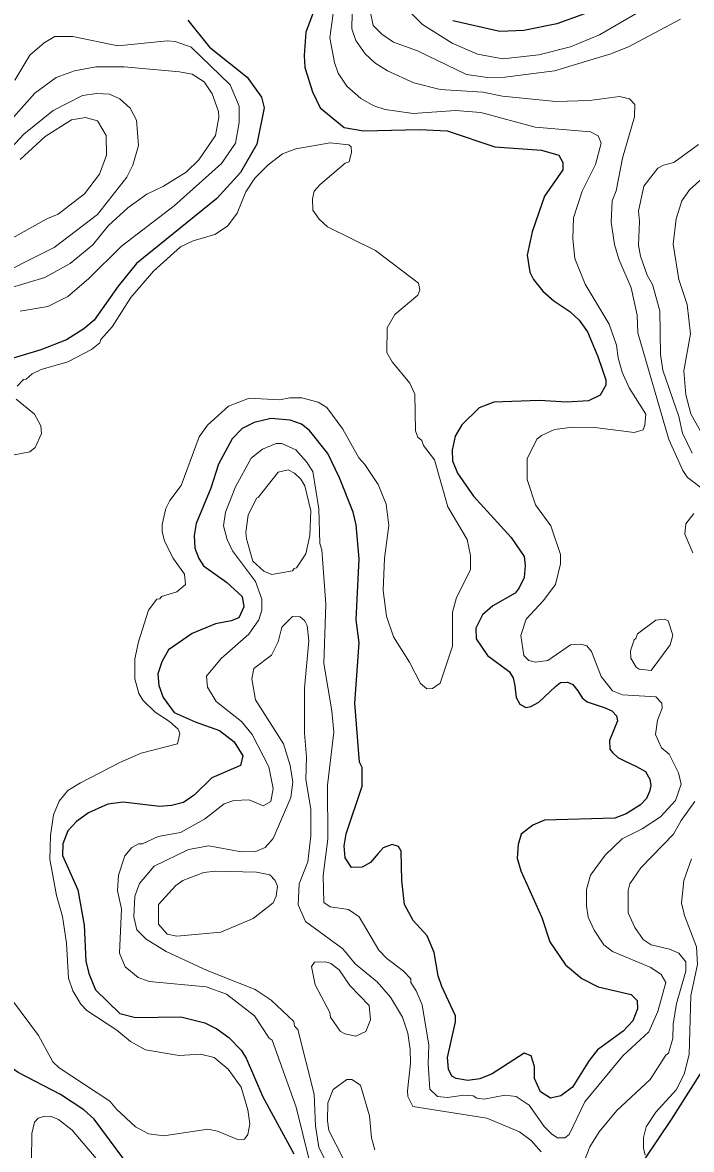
# Model space of a CAD drawing. Extents: x 673.3 to 698.5, y 6984.3 to 7012.3.
# Drawn here: x 695.693 to 696.789, y 7007.162 to 7009.009 of the extents above; entities that cross this region are included whole.
import ezdxf

# ---------------------------------------------------------------- set-up
doc = ezdxf.new("R2010")
doc.units = 0
doc.header["$LTSCALE"] = 0.032
for name, color, linetype, lineweight in [('1', 7, 'Continuous', 25), ('2', 7, 'Continuous', 13), ('26', 7, 'Continuous', 25)]:
    doc.layers.add(name, color=color, linetype=linetype, lineweight=lineweight)

msp = doc.modelspace()

# ---------------------------------------------------------------- linework, layer by layer
at = {"layer": '1'}
for points in [[(696.1716, 7009.0306), (696.1577, 7008.9928), (696.1546, 7008.9548), (696.1561, 7008.9348), (696.1685, 7008.8951), (696.1808, 7008.8691), (696.2203, 7008.8366), (696.2519, 7008.8311), (696.3439, 7008.8336), (696.389, 7008.831), (696.4672, 7008.805), (696.5438, 7008.7993), (696.5718, 7008.7913), (696.5787, 7008.7794), (696.5787, 7008.7671), (696.5485, 7008.724), (696.5282, 7008.6654), (696.5202, 7008.6274), (696.5247, 7008.5996), (696.5308, 7008.5875), (696.546, 7008.5683), (696.5636, 7008.5524), (696.5899, 7008.5351), (696.6056, 7008.5207), (696.6191, 7008.5019), (696.6361, 7008.4614), (696.6488, 7008.4231), (696.6488, 7008.4143), (696.6395, 7008.3977), (696.6208, 7008.3888), (696.5853, 7008.3864), (696.5398, 7008.3889), (696.4656, 7008.3864), (696.4414, 7008.3771), (696.4132, 7008.3495), (696.4024, 7008.3308), (696.3973, 7008.3077), (696.398, 7008.2903), (696.406, 7008.2702), (696.4321, 7008.2321), (696.4939, 7008.1644), (696.5153, 7008.1332), (696.5169, 7008.1187)], [(695.964, 7009.0125), (695.9995, 7008.9681), (696.0614, 7008.9191), (696.0849, 7008.8863), (696.0893, 7008.869), (696.0772, 7008.8093), (696.0504, 7008.7629), (696.0118, 7008.72), (695.8799, 7008.6135), (695.8501, 7008.5764), (695.811, 7008.521), (695.794, 7008.5065), (695.7656, 7008.4885), (695.7236, 7008.4722), (695.6767, 7008.4578)], [(696.6143, 7009.0231), (696.5685, 7009.0064), (696.5147, 7008.9955), (696.4756, 7008.9939), (696.3985, 7009.0113)], [(696.2449, 7007.9917), (696.2401, 7008.0298), (696.2449, 7008.1296), (696.2402, 7008.1855), (696.2352, 7008.2061), (696.2129, 7008.2621), (696.1938, 7008.3022), (696.1634, 7008.3399), (696.1504, 7008.3505), (696.1317, 7008.3571), (696.1, 7008.3595), (696.0727, 7008.3529), (696.0533, 7008.343), (696.0368, 7008.3263), (696.0144, 7008.2846), (696.0021, 7008.2452), (695.978, 7008.1876), (695.9746, 7008.1679), (695.9756, 7008.1472), (695.9822, 7008.1299), (695.9898, 7008.1179), (696.0274, 7008.0916), (696.0533, 7008.0681), (696.0558, 7008.051), (696.048, 7008.0327), (696.0354, 7008.0278), (696.0098, 7008.0233), (695.9711, 7008.0073), (695.9324, 7007.9802), (695.9218, 7007.9608), (695.9151, 7007.9409), (695.9167, 7007.9218), (695.9239, 7007.9021), (695.9418, 7007.8776), (695.9762, 7007.8622), (696.016, 7007.8481), (696.04, 7007.8297), (696.0542, 7007.8065), (696.0504, 7007.7908), (696.0036, 7007.7705), (695.9751, 7007.7428), (695.9571, 7007.73), (695.9376, 7007.7251), (695.9176, 7007.7235), (695.8583, 7007.7307), (695.8329, 7007.7275), (695.8013, 7007.7131), (695.7821, 7007.6988), (695.7675, 7007.684), (695.7596, 7007.6624), (695.7588, 7007.6432), (695.7841, 7007.5868), (695.7945, 7007.5291), (695.7971, 7007.4699), (695.8022, 7007.45), (695.8132, 7007.4229), (695.8528, 7007.3846), (695.8783, 7007.378), (695.9525, 7007.379), (695.9919, 7007.3691), (696.0119, 7007.359), (696.0313, 7007.3451), (696.0518, 7007.3244), (696.0599, 7007.3109), (696.0872, 7007.248), (696.1381, 7007.1545)], [(696.5169, 7008.1187), (696.5153, 7008.099), (696.5073, 7008.0821), (696.5003, 7008.0735), (696.4639, 7008.0525), (696.4469, 7008.0378), (696.4363, 7008.0158), (696.4368, 7007.9987), (696.4553, 7007.9709), (696.4909, 7007.9447), (696.4972, 7007.9344), (696.4998, 7007.9214), (696.5022, 7007.9022), (696.5083, 7007.8912), (696.5179, 7007.8857), (696.5261, 7007.8874), (696.539, 7007.8947), (696.5664, 7007.9203), (696.575, 7007.927), (696.5861, 7007.9277), (696.5951, 7007.9238), (696.603, 7007.9134), (696.6105, 7007.9016), (696.6187, 7007.8954), (696.6464, 7007.8857), (696.6591, 7007.8804), (696.6665, 7007.8725), (696.6682, 7007.8638), (696.6553, 7007.8316), (696.6555, 7007.8177), (696.6597, 7007.8121), (696.6687, 7007.8037), (696.6795, 7007.7986), (696.6994, 7007.7894), (696.7142, 7007.7808), (696.7213, 7007.7682), (696.7228, 7007.7582), (696.7205, 7007.7482), (696.7158, 7007.737), (696.706, 7007.7263), (696.6825, 7007.7116), (696.664, 7007.7047), (696.5486, 7007.7015), (696.5292, 7007.6933), (696.5103, 7007.6782), (696.5052, 7007.6613), (696.504, 7007.6388), (696.5097, 7007.6181), (696.544, 7007.5416), (696.5573, 7007.5018), (696.5827, 7007.4642), (696.6095, 7007.4419), (696.6365, 7007.4281), (696.6905, 7007.4154), (696.7001, 7007.4055), (696.7009, 7007.3921), (696.6934, 7007.3723), (696.6776, 7007.3556), (696.6353, 7007.3246), (696.6215, 7007.3074), (696.5944, 7007.2636), (696.5752, 7007.2495), (696.5585, 7007.2456), (696.5422, 7007.2561), (696.5324, 7007.278), (696.5323, 7007.2976), (696.5268, 7007.315), (696.5151, 7007.3193), (696.463, 7007.2857), (696.4426, 7007.2772), (696.4229, 7007.2748), (696.4041, 7007.278), (696.3968, 7007.2818), (696.3915, 7007.2931), (696.3899, 7007.3125), (696.4028, 7007.3708), (696.4028, 7007.3806), (696.3801, 7007.4287), (696.3744, 7007.4461), (696.3679, 7007.4846), (696.3562, 7007.5119), (696.3333, 7007.5366), (696.3191, 7007.563), (696.3149, 7007.6024), (696.3139, 7007.6505), (696.3091, 7007.6582), (696.2991, 7007.6613), (696.2843, 7007.6559), (696.2763, 7007.6465), (696.2635, 7007.6317), (696.2499, 7007.6241), (696.2324, 7007.6237), (696.2222, 7007.6397), (696.2205, 7007.6594), (696.2238, 7007.679), (696.2498, 7007.7569), (696.2497, 7007.7878), (696.2457, 7007.7964), (696.2376, 7007.893), (696.2449, 7007.9917)], [(695.8595, 7007.1455), (695.811, 7007.211), (695.794, 7007.2265), (695.7557, 7007.2518), (695.6865, 7007.2876), (695.6701, 7007.2989), (695.6448, 7007.3256)]]:
    msp.add_lwpolyline(points, dxfattribs=at)
at = {"layer": '2'}
for points in [[(696.6312, 7008.3448), (696.6952, 7008.3368), (696.71, 7008.341), (696.7132, 7008.3488), (696.7146, 7008.3668), (696.6874, 7008.4101), (696.6759, 7008.4356), (696.6692, 7008.459), (696.6663, 7008.48), (696.6544, 7008.5145), (696.6153, 7008.5797), (696.5983, 7008.622), (696.595, 7008.6543), (696.5959, 7008.6888), (696.6104, 7008.7323), (696.6321, 7008.7758), (696.6414, 7008.8112), (696.6365, 7008.8228), (696.6239, 7008.8293), (696.5334, 7008.8373), (696.4444, 7008.8611), (696.4025, 7008.8645), (696.3334, 7008.8596), (696.2874, 7008.8662), (696.2691, 7008.8723), (696.2479, 7008.8839), (696.2248, 7008.9041), (696.2107, 7008.9259), (696.2047, 7008.9429), (696.1969, 7008.9836), (696.2083, 7009.0683)], [(696.2344, 7009.0766), (696.2327, 7008.9981), (696.2394, 7008.9794), (696.2546, 7008.9572), (696.2707, 7008.9428), (696.2913, 7008.9295), (696.3344, 7008.9096), (696.3774, 7008.8987), (696.4475, 7008.8946), (696.4798, 7008.8881), (696.5673, 7008.8791), (696.6225, 7008.8811), (696.6714, 7008.8872), (696.6877, 7008.8837), (696.6963, 7008.8743), (696.6959, 7008.854), (696.6765, 7008.7862), (696.6659, 7008.7326), (696.6595, 7008.7162), (696.6578, 7008.6816), (696.6631, 7008.645), (696.6702, 7008.6206), (696.6903, 7008.5736), (696.7001, 7008.5292), (696.7017, 7008.5), (696.7523, 7008.3253), (696.7751, 7008.2742), (696.7831, 7008.2627), (696.8137, 7008.2393)], [(696.3158, 7009.0381), (696.3489, 7009.0055), (696.3972, 7008.9751), (696.4386, 7008.9568), (696.4805, 7008.9492), (696.5392, 7008.9557), (696.591, 7008.9691), (696.6388, 7008.9885), (696.7273, 7009.04)], [(696.7714, 7009.0143), (696.6861, 7008.9689), (696.6571, 7008.9576), (696.5652, 7008.9296), (696.4838, 7008.9191), (696.4549, 7008.9183), (696.4207, 7008.9234), (696.3405, 7008.962), (696.3014, 7008.9767), (696.2823, 7008.9898), (696.2678, 7009.0038), (696.2628, 7009.0277)], [(695.6897, 7008.5353), (695.7348, 7008.5432), (695.7679, 7008.5595), (695.8015, 7008.5888), (695.8558, 7008.6423), (695.9416, 7008.7084), (696.0195, 7008.7775), (696.0422, 7008.811), (696.0486, 7008.8447), (696.0486, 7008.8715), (696.0335, 7008.9063), (695.9698, 7008.9681), (695.9435, 7008.9778), (695.9307, 7008.9784), (695.8497, 7008.9703), (695.7756, 7008.9857), (695.7465, 7008.9857), (695.7288, 7008.9752), (695.7056, 7008.9554), (695.681, 7008.9144)], [(695.6587, 7008.5692), (695.73, 7008.591), (695.7712, 7008.6137), (695.8088, 7008.6441), (695.8335, 7008.6753), (695.8657, 7008.7052), (695.8969, 7008.7275), (695.9243, 7008.7403), (695.9613, 7008.7633), (695.9825, 7008.7838), (696.0094, 7008.8235), (696.0152, 7008.853), (696.0144, 7008.8628), (696.0041, 7008.8916), (695.9909, 7008.9116), (695.9712, 7008.9238), (695.9507, 7008.928), (695.86, 7008.936), (695.8135, 7008.9361), (695.7788, 7008.9297), (695.7487, 7008.9188), (695.7137, 7008.8927), (695.6654, 7008.839)], [(695.675, 7008.8035), (695.6956, 7008.8258), (695.7438, 7008.8643), (695.7914, 7008.8888), (695.8151, 7008.8921), (695.8358, 7008.8911), (695.8531, 7008.8837), (695.8695, 7008.8684), (695.8799, 7008.8484), (695.8833, 7008.8072), (695.8743, 7008.7748), (695.8644, 7008.7551), (695.8162, 7008.6939), (695.7452, 7008.6397), (695.6328, 7008.5834)], [(695.6438, 7008.6372), (695.7332, 7008.6867), (695.7517, 7008.6947), (695.7947, 7008.7279), (695.8197, 7008.7603), (695.8311, 7008.7911), (695.8302, 7008.8236), (695.8165, 7008.8473), (695.7968, 7008.8529), (695.7735, 7008.8489), (695.7305, 7008.8216), (695.6896, 7008.784)], [(695.7674, 7008.4526), (695.8066, 7008.4729), (695.82, 7008.4836), (695.8217, 7008.4891), (695.8401, 7008.5101), (695.8706, 7008.5577), (695.9082, 7008.6011), (695.9523, 7008.6411), (695.9731, 7008.6508), (696.0082, 7008.661), (696.0292, 7008.6748), (696.045, 7008.6961), (696.0594, 7008.7312), (696.0739, 7008.7537), (696.0956, 7008.7754), (696.1195, 7008.7935), (696.1413, 7008.8017), (696.1976, 7008.8115), (696.2278, 7008.8082), (696.2316, 7008.8051), (696.2326, 7008.796), (696.2284, 7008.7804), (696.222, 7008.7779), (696.1808, 7008.7432), (696.171, 7008.732), (696.1684, 7008.7198), (696.1691, 7008.7011), (696.1793, 7008.6865), (696.1932, 7008.674), (696.2716, 7008.6349), (696.3419, 7008.5813), (696.3443, 7008.5707), (696.3408, 7008.5617), (696.3032, 7008.5302), (696.2907, 7008.5083), (696.2905, 7008.468), (696.299, 7008.4524), (696.3279, 7008.4173), (696.3359, 7008.3994), (696.337, 7008.3392), (696.3412, 7008.329), (696.3476, 7008.3233), (696.3502, 7008.3152), (696.3681, 7008.2921), (696.3904, 7008.2151), (696.4216, 7008.1613), (696.4272, 7008.1353), (696.4272, 7008.1116), (696.4043, 7008.0664), (696.398, 7008.0422), (696.3979, 7007.9863), (696.3777, 7007.9257), (696.3651, 7007.9168), (696.3556, 7007.9166), (696.3452, 7007.9255), (696.3273, 7007.9603), (696.3009, 7008.0015), (696.2897, 7008.0355), (696.284, 7008.0775), (696.2863, 7008.1305), (696.2937, 7008.1841), (696.2889, 7008.2192), (696.2762, 7008.2515), (696.254, 7008.2844), (696.2442, 7008.295), (696.2179, 7008.3419), (696.1918, 7008.3774), (696.1779, 7008.3865), (696.1512, 7008.3937), (696.1313, 7008.3937), (696.1144, 7008.3904), (696.0648, 7008.3929), (696.0308, 7008.3798), (695.9964, 7008.3487), (695.9828, 7008.3297), (695.9533, 7008.2497), (695.9347, 7008.2251), (695.9281, 7008.2121), (695.9224, 7008.1858), (695.9224, 7008.1736), (695.926, 7008.1592), (695.9394, 7008.1315), (695.959, 7008.1046), (695.9606, 7008.0878), (695.9463, 7008.0755), (695.921, 7008.068), (695.9181, 7008.0638), (695.9133, 7008.0636), (695.8999, 7008.0457), (695.8835, 7007.9935), (695.8775, 7007.9659), (695.8776, 7007.9328), (695.8839, 7007.909), (695.8903, 7007.8981), (695.9109, 7007.8782), (695.9344, 7007.8629), (695.9485, 7007.8503), (695.9509, 7007.8435), (695.9473, 7007.8261), (695.888, 7007.8108)], [(696.7904, 7008.3028), (696.7749, 7008.3354), (696.7685, 7008.3628), (696.7426, 7008.4387), (696.7385, 7008.4645), (696.7375, 7008.5359), (696.7254, 7008.5792), (696.7168, 7008.5948), (696.7057, 7008.6256), (696.7026, 7008.6439), (696.7042, 7008.6832), (696.7026, 7008.6993), (696.7115, 7008.7404), (696.7344, 7008.7698), (696.7434, 7008.7748), (696.7607, 7008.7791), (696.8008, 7008.8086)], [(696.8081, 7008.754), (696.786, 7008.7344), (696.7736, 7008.7165), (696.7644, 7008.6867), (696.7596, 7008.6452), (696.7686, 7008.5873), (696.7824, 7008.5466), (696.788, 7008.4982), (696.7767, 7008.438), (696.78, 7008.3984), (696.7883, 7008.3671), (696.8153, 7008.3193)], [(695.6846, 7008.4124), (695.695, 7008.4236), (695.6992, 7008.424), (695.7093, 7008.4328), (695.7237, 7008.4401), (695.7674, 7008.4526)], [(695.6771, 7008.2993), (695.7054, 7008.3049), (695.7139, 7008.3123), (695.7243, 7008.3349), (695.7233, 7008.3476), (695.7131, 7008.3667), (695.6832, 7008.3911)], [(696.0423, 7008.2474), (696.068, 7008.2947), (696.0864, 7008.3092), (696.1089, 7008.3187), (696.1183, 7008.3187), (696.1414, 7008.3082), (696.1589, 7008.2884), (696.169, 7008.2725), (696.1789, 7008.2116), (696.1806, 7008.1547), (696.1838, 7008.1444), (696.1903, 7008.0555), (696.1871, 7007.9582), (696.2, 7007.8806), (696.2034, 7007.8455), (696.1928, 7007.7588), (696.1935, 7007.6703), (696.1857, 7007.6104), (696.1871, 7007.5664), (696.1972, 7007.559), (696.2272, 7007.555), (696.2447, 7007.5429), (696.277, 7007.4879), (696.2902, 7007.4747), (696.3169, 7007.4544), (696.3293, 7007.4411), (696.3297, 7007.435), (696.3384, 7007.4216), (696.3484, 7007.3983), (696.3588, 7007.3324), (696.358, 7007.3018), (696.3609, 7007.2605), (696.3733, 7007.2481), (696.3899, 7007.2464), (696.4162, 7007.2503), (696.4318, 7007.2495), (696.4378, 7007.2455), (696.4499, 7007.2439), (696.4833, 7007.2503), (696.5024, 7007.2485), (696.5236, 7007.2339), (696.5479, 7007.1991), (696.5606, 7007.1863), (696.5701, 7007.1804), (696.5818, 7007.1804), (696.5888, 7007.1858), (696.6148, 7007.2398), (696.6769, 7007.315), (696.7194, 7007.3544), (696.734, 7007.3877), (696.7471, 7007.4351), (696.7398, 7007.4483), (696.7229, 7007.4596), (696.66, 7007.4861), (696.6459, 7007.4969), (696.63, 7007.5207), (696.6202, 7007.5425), (696.6172, 7007.561), (696.6171, 7007.5878), (696.6237, 7007.6112), (696.6477, 7007.6441), (696.6757, 7007.6705), (696.7086, 7007.6873), (696.7384, 7007.7065), (696.7632, 7007.7336), (696.7725, 7007.7602), (696.7683, 7007.7786), (696.7526, 7007.8095), (696.7401, 7007.8197), (696.7303, 7007.8417), (696.7336, 7007.8653), (696.7415, 7007.8849), (696.7409, 7007.8931), (696.7307, 7007.9034), (696.6764, 7007.9067), (696.6601, 7007.9135), (696.6412, 7007.9367), (696.6255, 7007.9778), (696.6177, 7007.987), (696.6073, 7007.9897), (696.5913, 7007.9889), (696.5538, 7007.9631), (696.5338, 7007.9605), (696.5227, 7007.963), (696.5145, 7007.9711), (696.5098, 7008.0039), (696.5186, 7008.0305), (696.5466, 7008.0609), (696.5666, 7008.0878), (696.5747, 7008.1215), (696.5747, 7008.1369), (696.559, 7008.1839), (696.534, 7008.2179), (696.5202, 7008.2599), (696.5202, 7008.2933), (696.5362, 7008.3258), (696.5437, 7008.332), (696.5652, 7008.3416), (696.5948, 7008.3456), (696.6312, 7008.3448)], [(696.1637, 7007.1422), (696.1415, 7007.2306), (696.1023, 7007.3405), (696.0975, 7007.344), (696.0732, 7007.3804), (696.0277, 7007.4163), (695.9943, 7007.4279), (695.9011, 7007.437), (695.8826, 7007.4434), (695.8616, 7007.4611), (695.8524, 7007.4832), (695.8557, 7007.5557), (695.8491, 7007.5852), (695.8504, 7007.6112), (695.8612, 7007.6426), (695.8726, 7007.6564), (695.8836, 7007.6624), (695.89, 7007.6626), (695.9156, 7007.6743), (695.9523, 7007.6812), (695.9914, 7007.703), (696.0236, 7007.728), (696.0398, 7007.7333), (696.0649, 7007.7348), (696.0874, 7007.7245), (696.1, 7007.7321), (696.1039, 7007.7533), (696.0972, 7007.7884), (696.0699, 7007.8414), (696.0523, 7007.863), (696.0109, 7007.8957), (695.9966, 7007.9195), (695.9949, 7007.9374), (696.0187, 7007.9663), (696.0643, 7008.0063), (696.0803, 7008.0298), (696.0852, 7008.0452), (696.0852, 7008.0636), (696.0749, 7008.0927), (696.0373, 7008.1429), (696.0286, 7008.1615), (696.0226, 7008.1836), (696.0258, 7008.2062), (696.0423, 7008.2474)], [(696.7931, 7008.2039), (696.78, 7008.1868), (696.7785, 7008.1702), (696.7917, 7008.1393)], [(696.5429, 7007.1575), (696.5266, 7007.1762), (696.5074, 7007.1903), (696.454, 7007.2129), (696.3326, 7007.232), (696.3249, 7007.2481), (696.3239, 7007.2575), (696.3288, 7007.3029), (696.3287, 7007.3255), (696.3247, 7007.3523), (696.3161, 7007.3781), (696.2963, 7007.4114), (696.2746, 7007.4364), (696.2382, 7007.4655), (696.2184, 7007.4901), (696.1571, 7007.5351), (696.1449, 7007.5625), (696.1464, 7007.5971), (696.161, 7007.6332), (696.1659, 7007.6758), (696.1658, 7007.7194), (696.1578, 7007.7681), (696.1585, 7007.8047), (696.1554, 7007.8439), (696.1554, 7007.9175), (696.1626, 7007.9953), (696.1599, 7008.0203), (696.1559, 7008.0282), (696.1482, 7008.0346), (696.1356, 7008.0352), (696.1185, 7008.0176), (696.1122, 7007.9933), (696.1014, 7007.9719), (696.0724, 7007.9499), (696.069, 7007.9331), (696.0752, 7007.8983), (696.1209, 7007.8261), (696.1317, 7007.7909), (696.1365, 7007.7637), (696.1331, 7007.7384), (696.1043, 7007.6711), (696.0908, 7007.6566), (696.0754, 7007.65), (696.0517, 7007.6494), (695.9987, 7007.6591), (695.9655, 7007.6534), (695.9089, 7007.6261), (695.8851, 7007.5975), (695.8774, 7007.5767), (695.876, 7007.5429), (695.8807, 7007.5215), (695.8961, 7007.5064), (695.9286, 7007.4859), (695.996, 7007.455), (696.0745, 7007.4239), (696.1005, 7007.406), (696.1378, 7007.3713), (696.1392, 7007.3634), (696.1447, 7007.3583), (696.1714, 7007.2524), (696.1736, 7007.2002), (696.179, 7007.1649), (696.2002, 7007.1231)], [(695.888, 7007.8108), (695.8526, 7007.7956), (695.7883, 7007.7627), (695.7679, 7007.7497), (695.7537, 7007.7322), (695.7442, 7007.7102), (695.7392, 7007.676), (695.7384, 7007.6374), (695.749, 7007.5775), (695.7587, 7007.5435), (695.7652, 7007.4998), (695.7685, 7007.4423), (695.7757, 7007.4216), (695.7887, 7007.3996), (695.799, 7007.3894), (695.8481, 7007.3572), (695.8703, 7007.3387), (695.8949, 7007.3247), (695.9499, 7007.3156), (695.9851, 7007.3179), (696.0076, 7007.3123), (696.0304, 7007.2929), (696.0518, 7007.2638), (696.0623, 7007.2265), (696.0657, 7007.2034), (696.0625, 7007.1862), (696.057, 7007.1782), (696.0473, 7007.1771), (696.0131, 7007.1913), (695.9971, 7007.195), (695.9249, 7007.1838), (695.8998, 7007.1871), (695.8785, 7007.1986), (695.8471, 7007.2278), (695.8366, 7007.2407), (695.7536, 7007.2953), (695.7428, 7007.3054), (695.7195, 7007.3483), (695.6756, 7007.4078)], [(696.7948, 7007.7318), (696.7726, 7007.7007), (696.7599, 7007.6782), (696.7063, 7007.6229), (696.6882, 7007.5971), (696.6855, 7007.5861), (696.6858, 7007.5491), (696.6965, 7007.5253), (696.7104, 7007.5057), (696.7234, 7007.4969)], [(696.7133, 7007.1524), (696.7106, 7007.1634), (696.7106, 7007.1809), (696.7149, 7007.1985), (696.7312, 7007.2228), (696.7645, 7007.2592), (696.7775, 7007.2848), (696.7857, 7007.3174), (696.7881, 7007.4138), (696.7993, 7007.4648), (696.7978, 7007.4938), (696.7779, 7007.5449), (696.7731, 7007.5651), (696.7767, 7007.6024), (696.7896, 7007.6378)], [(696.7234, 7007.4969), (696.7536, 7007.4898), (696.7685, 7007.4832), (696.7799, 7007.4691), (696.7799, 7007.4537), (696.765, 7007.4008), (696.7594, 7007.3667), (696.7587, 7007.3432), (696.7517, 7007.3192), (696.7474, 7007.3162), (696.7219, 7007.2761), (696.6669, 7007.2253), (696.6379, 7007.1903), (696.6229, 7007.1659), (696.6103, 7007.1337)], [(696.2185, 7007.1467), (696.1954, 7007.1926), (696.1928, 7007.2084), (696.1935, 7007.2379), (696.2022, 7007.2596), (696.2248, 7007.2764), (696.2327, 7007.2764), (696.2473, 7007.2671), (696.2618, 7007.2167), (696.2654, 7007.1808), (696.2704, 7007.1608)], [(695.708, 7007.1431), (695.7087, 7007.1876), (695.713, 7007.206), (695.7193, 7007.2127), (695.7297, 7007.2161), (695.7405, 7007.2153), (695.7522, 7007.2104), (695.7745, 7007.1931), (695.8142, 7007.1467)]]:
    msp.add_lwpolyline(points, dxfattribs=at)
for points in [[(696.0766, 7008.2292), (696.0796, 7008.2301), (696.112, 7008.2714), (696.1285, 7008.2755), (696.1388, 7008.2698), (696.1491, 7008.26), (696.1559, 7008.2491), (696.1658, 7008.2083), (696.1643, 7008.1676), (696.1576, 7008.1378), (696.1424, 7008.1146), (696.1387, 7008.1139), (696.1359, 7008.1097), (696.1018, 7008.104), (696.0888, 7008.1095), (696.0707, 7008.1259), (696.0601, 7008.1622), (696.0593, 7008.1732), (696.0632, 7008.2013)], [(696.7547, 7007.9884), (696.7586, 7008.0046), (696.7512, 7008.0281), (696.7449, 7008.0305), (696.731, 7008.0289), (696.701, 7008.0068), (696.6984, 7007.9989), (696.6952, 7007.9969), (696.6896, 7007.9787), (696.6898, 7007.9666), (696.6988, 7007.9522), (696.7039, 7007.9489), (696.7234, 7007.9467)], [(696.0185, 7007.5179), (696.0712, 7007.5401), (696.1041, 7007.5655), (696.109, 7007.5767), (696.1113, 7007.5929), (696.1071, 7007.6021), (696.0985, 7007.6117), (696.0766, 7007.6159), (696.0093, 7007.6176), (695.9903, 7007.6152), (695.9559, 7007.6021), (695.9447, 7007.5941), (695.9164, 7007.5629), (695.9163, 7007.5306), (695.9304, 7007.5143), (695.9462, 7007.511)], [(696.2215, 7007.3513), (696.214, 7007.3554), (696.1977, 7007.3783), (696.1967, 7007.3858), (696.1726, 7007.4311), (696.1669, 7007.4612), (696.1719, 7007.4685), (696.1903, 7007.4693), (696.1985, 7007.4661), (696.2119, 7007.4558), (696.2296, 7007.4301), (696.2611, 7007.3974), (696.2636, 7007.3739), (696.2557, 7007.355), (696.2395, 7007.3474)]]:
    msp.add_lwpolyline(points, close=True, dxfattribs=at)
at = {"layer": '26'}
msp.add_lwpolyline([(696.6701, 7007.0822), (696.7565, 7007.2106), (696.8172, 7007.3063), (696.9012, 7007.4603), (696.9666, 7007.563), (697.0413, 7007.6424), (697.1463, 7007.7288), (697.214, 7007.7708), (697.3097, 7007.8128), (697.4404, 7007.8525), (697.7561, 7007.908)], dxfattribs=at)

doc.saveas('drawing.dxf')
